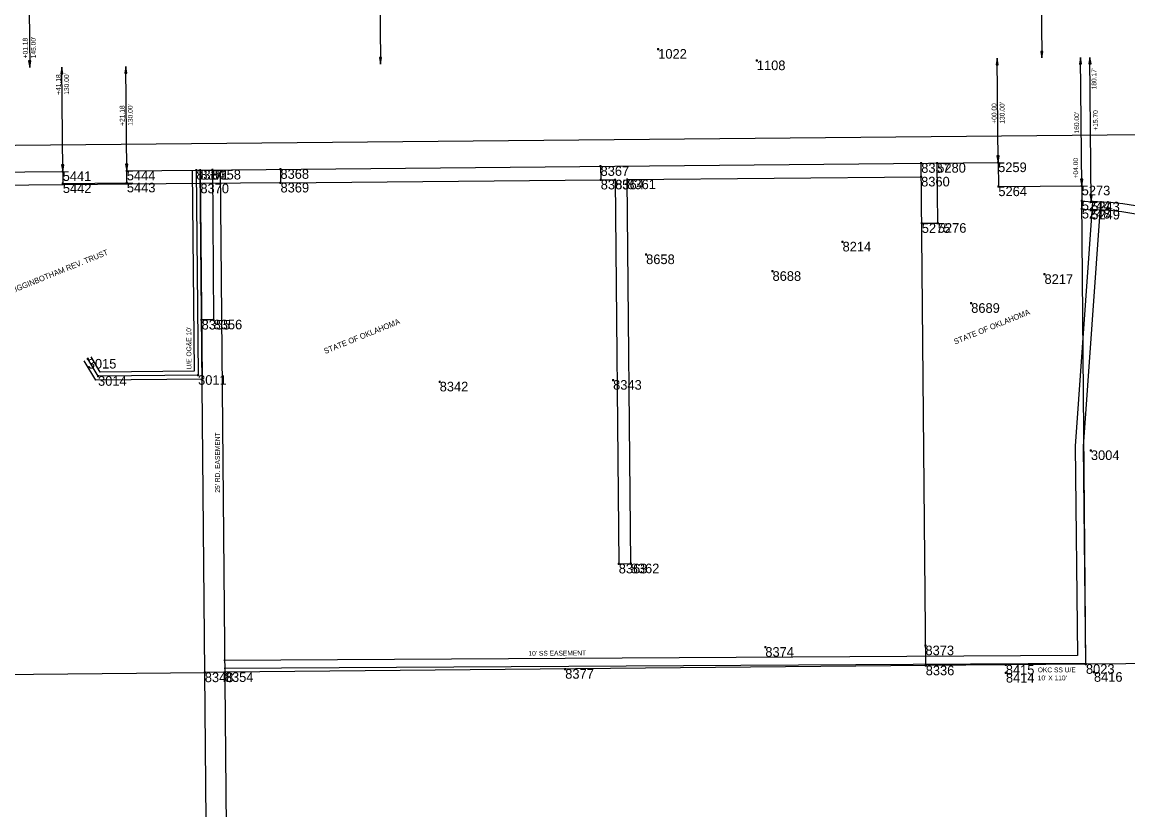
# Model space of a CAD drawing. Extents: x 2145146 to 2158053, y 137507 to 150829.
# Drawn here: x 2148600 to 2149980, y 142146 to 143129 of the extents above; entities that cross this region are included whole.
import ezdxf

# ---------------------------------------------------------------- set-up
doc = ezdxf.new("R2010")
doc.units = 0
for name, color, linetype in [('ALIGN_Cogo Points', 7, 'Continuous'), ('ALIGN_ROW Dimension', 7, 'Continuous'), ('ALIGN_ROW Line', 7, 'Continuous'), ('PLSS_Easement', 7, 'Continuous'), ('PLSS_Property Line', 7, 'Continuous'), ('PLSS_Section Line', 7, 'Continuous'), ('PLSS_Text', 7, 'Continuous'), ('PLSS_Text_TURNED OFF', 7, 'Continuous')]:
    doc.layers.add(name, color=color, linetype=linetype)

# ---------------------------------------------------------------- blocks, each defined once
blk = doc.blocks.new('Arrowhd')
at = {"layer": 'PLSS_Property Line'}
blk.add_lwpolyline([(0.125, -0.021), (0.125, 0.021), (0, 0)], close=True, dxfattribs=at)

msp = doc.modelspace()

# ---------------------------------------------------------------- linework, layer by layer
at = {"layer": 'ALIGN_Cogo Points'}
for points in [[(2149393.7, 143095.3), (2149393.7, 143096.5), (2149393.7, 143095.3), (2149392.5, 143095.3), (2149393.7, 143095.3), (2149393.7, 143094.1), (2149393.7, 143095.3), (2149394.9, 143095.3)], [(2149516.8, 143081), (2149516.8, 143082.2), (2149516.8, 143081), (2149515.6, 143081), (2149516.8, 143081), (2149516.8, 143079.8), (2149516.8, 143081), (2149518, 143081)], [(2149321.7, 142949.1), (2149321.7, 142950.3), (2149321.7, 142949.1), (2149320.5, 142949.1), (2149321.7, 142949.1), (2149321.7, 142947.9), (2149321.7, 142949.1), (2149322.9, 142949.1)], [(2149722, 142952.9), (2149722, 142954.1), (2149722, 142952.9), (2149720.8, 142952.9), (2149722, 142952.9), (2149722, 142951.7), (2149722, 142952.9), (2149723.2, 142952.9)], [(2149742, 142953.1), (2149742, 142954.3), (2149742, 142953.1), (2149740.8, 142953.1), (2149742, 142953.1), (2149742, 142951.9), (2149742, 142953.1), (2149743.2, 142953.1)], [(2149818, 142953.8), (2149818, 142955), (2149818, 142953.8), (2149816.8, 142953.8), (2149818, 142953.8), (2149818, 142952.6), (2149818, 142953.8), (2149819.2, 142953.8)], [(2148650.3, 142942.7), (2148650.3, 142943.9), (2148650.3, 142942.7), (2148649.1, 142942.7), (2148650.3, 142942.7), (2148650.3, 142941.5), (2148650.3, 142942.7), (2148651.5, 142942.7)], [(2148730.3, 142943.5), (2148730.3, 142944.7), (2148730.3, 142943.5), (2148729.1, 142943.5), (2148730.3, 142943.5), (2148730.3, 142942.3), (2148730.3, 142943.5), (2148731.5, 142943.5)], [(2148817.1, 142944.4), (2148817.1, 142945.6), (2148817.1, 142944.4), (2148815.9, 142944.4), (2148817.1, 142944.4), (2148817.1, 142943.2), (2148817.1, 142944.4), (2148818.3, 142944.4)], [(2148822.1, 142944.4), (2148822.1, 142945.6), (2148822.1, 142944.4), (2148820.9, 142944.4), (2148822.1, 142944.4), (2148822.1, 142943.2), (2148822.1, 142944.4), (2148823.3, 142944.4)], [(2148837.1, 142944.6), (2148837.1, 142945.8), (2148837.1, 142944.6), (2148835.9, 142944.6), (2148837.1, 142944.6), (2148837.1, 142943.4), (2148837.1, 142944.6), (2148838.3, 142944.6)], [(2148922.1, 142945.4), (2148922.1, 142946.6), (2148922.1, 142945.4), (2148920.9, 142945.4), (2148922.1, 142945.4), (2148922.1, 142944.2), (2148922.1, 142945.4), (2148923.3, 142945.4)], [(2149340.1, 142932.3), (2149340.1, 142933.5), (2149340.1, 142932.3), (2149338.9, 142932.3), (2149340.1, 142932.3), (2149340.1, 142931.1), (2149340.1, 142932.3), (2149341.3, 142932.3)], [(2149355.1, 142932.5), (2149355.1, 142933.7), (2149355.1, 142932.5), (2149353.9, 142932.5), (2149355.1, 142932.5), (2149355.1, 142931.3), (2149355.1, 142932.5), (2149356.3, 142932.5)], [(2149721.9, 142935.9), (2149721.9, 142937.1), (2149721.9, 142935.9), (2149720.7, 142935.9), (2149721.9, 142935.9), (2149721.9, 142934.7), (2149721.9, 142935.9), (2149723.1, 142935.9)], [(2148650.5, 142927.7), (2148650.5, 142928.9), (2148650.5, 142927.7), (2148649.3, 142927.7), (2148650.5, 142927.7), (2148650.5, 142926.5), (2148650.5, 142927.7), (2148651.7, 142927.7)], [(2148730.4, 142928.5), (2148730.4, 142929.7), (2148730.4, 142928.5), (2148729.2, 142928.5), (2148730.4, 142928.5), (2148730.4, 142927.3), (2148730.4, 142928.5), (2148731.6, 142928.5)], [(2148822.2, 142927.4), (2148822.2, 142928.6), (2148822.2, 142927.4), (2148821, 142927.4), (2148822.2, 142927.4), (2148822.2, 142926.2), (2148822.2, 142927.4), (2148823.4, 142927.4)], [(2148922.2, 142928.4), (2148922.2, 142929.6), (2148922.2, 142928.4), (2148921, 142928.4), (2148922.2, 142928.4), (2148922.2, 142927.2), (2148922.2, 142928.4), (2148923.4, 142928.4)], [(2149321.9, 142932.2), (2149321.9, 142933.4), (2149321.9, 142932.2), (2149320.7, 142932.2), (2149321.9, 142932.2), (2149321.9, 142931), (2149321.9, 142932.2), (2149323.1, 142932.2)], [(2149818.3, 142923.8), (2149818.3, 142925), (2149818.3, 142923.8), (2149817.1, 142923.8), (2149818.3, 142923.8), (2149818.3, 142922.6), (2149818.3, 142923.8), (2149819.5, 142923.8)], [(2149922.3, 142924.8), (2149922.3, 142926), (2149922.3, 142924.8), (2149921.1, 142924.8), (2149922.3, 142924.8), (2149922.3, 142923.6), (2149922.3, 142924.8), (2149923.5, 142924.8)], [(2149922.4, 142905.9), (2149922.4, 142907.1), (2149922.4, 142905.9), (2149921.2, 142905.9), (2149922.4, 142905.9), (2149922.4, 142904.7), (2149922.4, 142905.9), (2149923.6, 142905.9)], [(2149934.2, 142904.7), (2149934.2, 142905.9), (2149934.2, 142904.7), (2149933, 142904.7), (2149934.2, 142904.7), (2149934.2, 142903.5), (2149934.2, 142904.7), (2149935.4, 142904.7)], [(2149922.5, 142895.9), (2149922.5, 142897.1), (2149922.5, 142895.9), (2149921.3, 142895.9), (2149922.5, 142895.9), (2149922.5, 142894.7), (2149922.5, 142895.9), (2149923.7, 142895.9)], [(2149934.3, 142894.7), (2149934.3, 142895.9), (2149934.3, 142894.7), (2149933.1, 142894.7), (2149934.3, 142894.7), (2149934.3, 142893.5), (2149934.3, 142894.7), (2149935.5, 142894.7)], [(2149722.7, 142877.9), (2149722.7, 142879.1), (2149722.7, 142877.9), (2149721.5, 142877.9), (2149722.7, 142877.9), (2149722.7, 142876.7), (2149722.7, 142877.9), (2149723.9, 142877.9)], [(2149742.7, 142878.1), (2149742.7, 142879.3), (2149742.7, 142878.1), (2149741.5, 142878.1), (2149742.7, 142878.1), (2149742.7, 142876.9), (2149742.7, 142878.1), (2149743.9, 142878.1)], [(2149623.8, 142854.8), (2149623.8, 142856), (2149623.8, 142854.8), (2149622.6, 142854.8), (2149623.8, 142854.8), (2149623.8, 142853.6), (2149623.8, 142854.8), (2149625, 142854.8)], [(2149378.6, 142839), (2149378.6, 142840.2), (2149378.6, 142839), (2149377.4, 142839), (2149378.6, 142839), (2149378.6, 142837.8), (2149378.6, 142839), (2149379.8, 142839)], [(2149536.4, 142818.1), (2149536.4, 142819.3), (2149536.4, 142818.1), (2149535.2, 142818.1), (2149536.4, 142818.1), (2149536.4, 142816.9), (2149536.4, 142818.1), (2149537.6, 142818.1)], [(2149875.9, 142814.3), (2149875.9, 142815.5), (2149875.9, 142814.3), (2149874.7, 142814.3), (2149875.9, 142814.3), (2149875.9, 142813.1), (2149875.9, 142814.3), (2149877.1, 142814.3)], [(2149784.4, 142778.2), (2149784.4, 142779.4), (2149784.4, 142778.2), (2149783.2, 142778.2), (2149784.4, 142778.2), (2149784.4, 142777), (2149784.4, 142778.2), (2149785.6, 142778.2)], [(2148823.7, 142757.4), (2148823.7, 142758.6), (2148823.7, 142757.4), (2148822.5, 142757.4), (2148823.7, 142757.4), (2148823.7, 142756.2), (2148823.7, 142757.4), (2148824.9, 142757.4)], [(2148838.7, 142757.6), (2148838.7, 142758.8), (2148838.7, 142757.6), (2148837.5, 142757.6), (2148838.7, 142757.6), (2148838.7, 142756.4), (2148838.7, 142757.6), (2148839.9, 142757.6)], [(2148681.6, 142708.7), (2148681.6, 142709.9), (2148681.6, 142708.7), (2148680.4, 142708.7), (2148681.6, 142708.7), (2148681.6, 142707.5), (2148681.6, 142708.7), (2148682.8, 142708.7)], [(2148694.4, 142687.2), (2148694.4, 142688.4), (2148694.4, 142687.2), (2148693.2, 142687.2), (2148694.4, 142687.2), (2148694.4, 142686), (2148694.4, 142687.2), (2148695.6, 142687.2)], [(2148819.3, 142688.4), (2148819.3, 142689.6), (2148819.3, 142688.4), (2148818.1, 142688.4), (2148819.3, 142688.4), (2148819.3, 142687.2), (2148819.3, 142688.4), (2148820.5, 142688.4)], [(2149120.9, 142680.2), (2149120.9, 142681.4), (2149120.9, 142680.2), (2149119.7, 142680.2), (2149120.9, 142680.2), (2149120.9, 142679), (2149120.9, 142680.2), (2149122.1, 142680.2)], [(2149337.4, 142682.3), (2149337.4, 142683.5), (2149337.4, 142682.3), (2149336.2, 142682.3), (2149337.4, 142682.3), (2149337.4, 142681.1), (2149337.4, 142682.3), (2149338.6, 142682.3)], [(2149933.8, 142594.6), (2149933.8, 142595.8), (2149933.8, 142594.6), (2149932.6, 142594.6), (2149933.8, 142594.6), (2149933.8, 142593.4), (2149933.8, 142594.6), (2149935, 142594.6)], [(2149344.4, 142453.1), (2149344.4, 142454.3), (2149344.4, 142453.1), (2149343.2, 142453.1), (2149344.4, 142453.1), (2149344.4, 142451.9), (2149344.4, 142453.1), (2149345.6, 142453.1)], [(2149359.4, 142453.3), (2149359.4, 142454.5), (2149359.4, 142453.3), (2149358.2, 142453.3), (2149359.4, 142453.3), (2149359.4, 142452.1), (2149359.4, 142453.3), (2149360.6, 142453.3)], [(2149527.4, 142349.1), (2149527.4, 142350.3), (2149527.4, 142349.1), (2149526.2, 142349.1), (2149527.4, 142349.1), (2149527.4, 142347.9), (2149527.4, 142349.1), (2149528.6, 142349.1)], [(2149727.3, 142351), (2149727.3, 142352.2), (2149727.3, 142351), (2149726.1, 142351), (2149727.3, 142351), (2149727.3, 142349.8), (2149727.3, 142351), (2149728.5, 142351)], [(2149727.6, 142326), (2149727.6, 142327.2), (2149727.6, 142326), (2149726.4, 142326), (2149727.6, 142326), (2149727.6, 142324.8), (2149727.6, 142326), (2149728.8, 142326)], [(2149827.6, 142326.9), (2149827.6, 142328.1), (2149827.6, 142326.9), (2149826.4, 142326.9), (2149827.6, 142326.9), (2149827.6, 142325.7), (2149827.6, 142326.9), (2149828.8, 142326.9)], [(2149927.6, 142327.8), (2149927.6, 142329), (2149927.6, 142327.8), (2149926.4, 142327.8), (2149927.6, 142327.8), (2149927.6, 142326.6), (2149927.6, 142327.8), (2149928.8, 142327.8)], [(2148827.7, 142317.4), (2148827.7, 142318.6), (2148827.7, 142317.4), (2148826.5, 142317.4), (2148827.7, 142317.4), (2148827.7, 142316.2), (2148827.7, 142317.4), (2148828.9, 142317.4)], [(2148852.7, 142317.7), (2148852.7, 142318.9), (2148852.7, 142317.7), (2148851.5, 142317.7), (2148852.7, 142317.7), (2148852.7, 142316.5), (2148852.7, 142317.7), (2148853.9, 142317.7)], [(2149277.6, 142321.7), (2149277.6, 142322.9), (2149277.6, 142321.7), (2149276.4, 142321.7), (2149277.6, 142321.7), (2149277.6, 142320.5), (2149277.6, 142321.7), (2149278.8, 142321.7)], [(2149827.7, 142316.9), (2149827.7, 142318.1), (2149827.7, 142316.9), (2149826.5, 142316.9), (2149827.7, 142316.9), (2149827.7, 142315.7), (2149827.7, 142316.9), (2149828.9, 142316.9)], [(2149937.6, 142317.9), (2149937.6, 142319.1), (2149937.6, 142317.9), (2149936.4, 142317.9), (2149937.6, 142317.9), (2149937.6, 142316.7), (2149937.6, 142317.9), (2149938.8, 142317.9)]]:
    msp.add_lwpolyline(points, dxfattribs=at)
at = {"layer": 'ALIGN_ROW Dimension'}
for points in [[(2149868, 143567.3), (2149872.6, 143084.3)], [(2149045.2, 143275.5), (2149047.1, 143076.5)], [(2148607.7, 143217.4), (2148609.1, 143072.4)], [(2148650.3, 142942.7), (2148649.1, 143072.7)], [(2148730.3, 142943.5), (2148729.1, 143073.5)], [(2149818, 142953.8), (2149816.8, 143083.8)], [(2149922.3, 142924.8), (2149920.8, 143084.8)], [(2149934.2, 142904.7), (2149932.5, 143084.9)]]:
    msp.add_lwpolyline(points, dxfattribs=at)
at = {"layer": 'ALIGN_ROW Line'}
msp.add_lwpolyline([(2148049.2, 142700.1), (2148047.3, 142920.1), (2148122.2, 142920.8), (2148222.2, 142921.7), (2148222.1, 142938.7), (2148650.3, 142942.7), (2148650.5, 142927.7), (2148730.4, 142928.5), (2148730.3, 142943.5), (2149818, 142953.8), (2149818.3, 142923.8), (2149922.3, 142924.8), (2149922.4, 142905.9), (2149934.2, 142904.7)], dxfattribs=at)
msp.add_arc((2149933.8, 142594.6), 310.1, 43.3958, 89.9357, dxfattribs=at)
at = {"layer": 'PLSS_Easement'}
for points in [[(2149321.7, 142949.1), (2149321.9, 142932.2), (2149340.1, 142932.3), (2149344.4, 142453.1), (2149359.4, 142453.3), (2149355.1, 142932.5), (2149721.9, 142935.9), (2149722, 142952.9)], [(2149722.7, 142877.9), (2149742.7, 142878.1), (2149742, 142953.1)], [(2148822.1, 142944.4), (2148824.4, 142683.4), (2148691.5, 142682.2), (2148677.3, 142706.2)], [(2148817.1, 142944.4), (2148819.3, 142688.4), (2148694.4, 142687.2), (2148681.6, 142708.7)], [(2148812.1, 142944.3), (2148814.3, 142693.3), (2148697.2, 142692.2), (2148686, 142711.3)], [(2148922.1, 142945.3), (2148922.2, 142928.4), (2148822.2, 142927.4)], [(2148837.1, 142944.5), (2148838.7, 142757.6), (2148823.7, 142757.4)], [(2148847, 142944.5), (2148858.4, 141667.7)], [(2148822.2, 142927.4), (2148222.2, 142921.7)], [(2148922.2, 142928.4), (2149321.9, 142932.1)], [(2149935.8, 142904.5), (2149914.3, 142599.9), (2149917.1, 142338.7), (2148851.6, 142332.6)], [(2149945.8, 142903.8), (2149924.3, 142599.6), (2149927.2, 142328.8), (2148851.7, 142322.6)], [(2149922.4, 142905.9), (2149922.5, 142895.9), (2149934.3, 142894.7)], [(2148833.4, 141667.5), (2148827.7, 142317.4)]]:
    msp.add_lwpolyline(points, dxfattribs=at)
msp.add_arc((2149933.8, 142594.6), 300.1, 43.4233, 89.9173, dxfattribs=at)
at = {"layer": 'PLSS_Property Line'}
for points in [[(2149927.6, 142327.8), (2149727.6, 142326), (2149722, 142952.9)], [(2148522.1, 142941.6), (2148528, 142314.6), (2148827.7, 142317.4)], [(2149727.6, 142326), (2148852.7, 142317.7), (2148827.7, 142317.4), (2148822.1, 142944.4)], [(2150424, 142172.5), (2150029, 142168.8), (2150027.5, 142328.8), (2149927.6, 142327.8), (2149922.4, 142907.1)]]:
    msp.add_lwpolyline(points, dxfattribs=at)
at = {"layer": 'PLSS_Section Line'}
msp.add_lwpolyline([(2148283.1, 142972.3), (2150921.7, 142997.3)], dxfattribs=at)

# ---------------------------------------------------------------- block references
at = {"layer": 'ALIGN_ROW Dimension'}
for p, xscale, yscale, rotation in [((2149872.6, 143084.3), 65, 65, 90), ((2148609.1, 143072.4), 65, 65, 90.54769354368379), ((2148649.1, 143072.7), 65, 65, -89.5450070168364), ((2148729.1, 143073.5), 65, 65, -89.5450070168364), ((2149047.1, 143076.5), 64.99999999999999, 65, 90.54090497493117), ((2149816.8, 143083.8), 65, 65, -89.5450070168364), ((2149920.8, 143084.8), 65, 65, -89.5450070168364), ((2149932.5, 143084.9), 65, 65, -89.5450070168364), ((2149818, 142953.9), 65, 64.99999999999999, 90.5463123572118), ((2148650.3, 142942.8), 65, 64.99999999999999, 90.5463123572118), ((2148730.3, 142943.5), 65, 64.99999999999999, 90.5463123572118), ((2149922.3, 142924.8), 65, 64.99999999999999, 90.5463123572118), ((2149934.2, 142904.7), 65, 64.99999999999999, 90.5463123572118)]:
    msp.add_blockref('Arrowhd', p, dxfattribs=dict(at, xscale=xscale, yscale=yscale, rotation=rotation))

# ---------------------------------------------------------------- texts
at = {"layer": 'ALIGN_Cogo Points'}
for s, p in [('1022', (2149393.7, 143083.3)), ('1108', (2149516.8, 143069)), ('8367', (2149321.7, 142937.1)), ('8337', (2149722, 142940.9)), ('5280', (2149742, 142941.1)), ('5259', (2149818, 142941.8)), ('5441', (2148650.3, 142930.7)), ('5444', (2148730.3, 142931.5)), ('8384', (2148817.1, 142932.4)), ('8371', (2148822.1, 142932.4)), ('8358', (2148837.1, 142932.6)), ('8368', (2148922.1, 142933.4)), ('8360', (2149721.9, 142923.9)), ('5442', (2148650.5, 142915.7)), ('5443', (2148730.4, 142916.5)), ('8370', (2148822.2, 142915.4)), ('8369', (2148922.2, 142916.4)), ('8365', (2149321.9, 142920.2)), ('8364', (2149340.1, 142920.3)), ('8361', (2149355.1, 142920.5)), ('5264', (2149818.3, 142911.8)), ('5273', (2149922.3, 142912.8)), ('5244', (2149922.4, 142893.9)), ('5248', (2149922.5, 142883.9)), ('5243', (2149934.2, 142892.7)), ('5249', (2149934.3, 142882.7)), ('5276', (2149742.7, 142866.1)), ('5275', (2149722.7, 142865.9)), ('8214', (2149623.8, 142842.8)), ('8658', (2149378.6, 142827)), ('8688', (2149536.4, 142806.1)), ('8217', (2149875.9, 142802.3)), ('8689', (2149784.4, 142766.2)), ('8355', (2148823.7, 142745.4)), ('8356', (2148838.7, 142745.6)), ('3015', (2148681.6, 142696.7)), ('3014', (2148694.4, 142675.2)), ('3011', (2148819.3, 142676.4)), ('8342', (2149120.9, 142668.2)), ('8343', (2149337.4, 142670.3)), ('3004', (2149933.8, 142582.6)), ('8363', (2149344.4, 142441.1)), ('8362', (2149359.4, 142441.3)), ('8374', (2149527.4, 142337.1)), ('8373', (2149727.3, 142339)), ('8415', (2149827.6, 142314.9)), ('8023', (2149927.6, 142315.8)), ('8348', (2148827.7, 142305.4)), ('8354', (2148852.7, 142305.7)), ('8377', (2149277.6, 142309.7)), ('8336', (2149727.6, 142314)), ('8414', (2149827.7, 142304.9)), ('8416', (2149937.6, 142305.9))]:
    msp.add_text(s, height=12, dxfattribs=at).set_placement(p)
at = {"layer": 'ALIGN_ROW Dimension'}
for s, p in [('+01.18', (2148606.6, 143083.8)), ("145.00'", (2148616.8, 143083.8)), ('+41.18', (2148648.1, 143038.2)), ("130.00'", (2148658.2, 143038.3)), ("180.17'", (2149940.7, 143045)), ('+21.18', (2148727.6, 142999.5)), ("130.00'", (2148737.8, 142999.6)), ('+00.00', (2149816, 143002.2)), ("130.00'", (2149826.1, 143002.2)), ('+15.70', (2149942.5, 142993.5)), ("160.00'", (2149919.1, 142989.9)), ('+04.00', (2149917.9, 142933.9))]:
    msp.add_text(s, height=6, rotation=90.3083, dxfattribs=at).set_placement(p)
at = {"layer": 'PLSS_Text'}
for s, rotation, p in [(" U/E OG&E 10'", 90.3221, (2148811, 142693.3)), ("25' RD. EASEMENT", 90, (2148846.5, 142541.8)), ("10' SS EASEMENT ", 0.4664, (2149231.7, 142338.3))]:
    msp.add_text(s, height=6, rotation=rotation, dxfattribs=at).set_placement(p)
for s, p in [('OKC SS U/E', (2149867.5, 142317.7)), ("10' X 110'", (2149867.5, 142307.7))]:
    msp.add_text(s, height=6, dxfattribs=at).set_placement(p)
at = {"layer": 'PLSS_Text_TURNED OFF'}
for s, p in [('W.W. HIGGINBOTHAM REV. TRUST', (2148562, 142780.2)), ('STATE OF OKLAHOMA', (2149764.4, 142726.6)), ('STATE OF OKLAHOMA', (2148978, 142714.8))]:
    msp.add_text(s, height=7, rotation=22, dxfattribs=at).set_placement(p)

doc.saveas('drawing.dxf')
